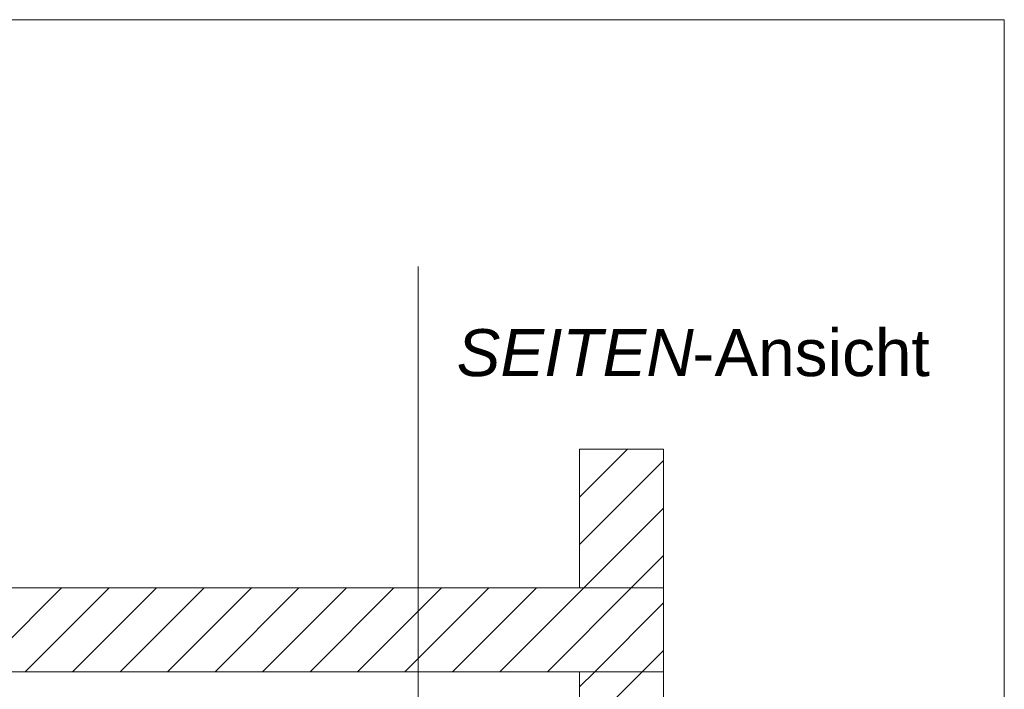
# Model space of a CAD drawing. Extents: x -720 to 300, y 62 to 1162.
# Tile 277 of 278: x 214 to 244, y 1028 to 1048. Entities that reach past the tile are written whole.
import ezdxf
from ezdxf.lldxf.tags import DXFTag

# ---------------------------------------------------------------- set-up
doc = ezdxf.new("R2010")
doc.units = 0
doc.layers.get('0').update_dxf_attribs({"lineweight": 13})
doc.layers.add('E_Detail_Beschriftung', color=7, linetype='Continuous', lineweight=13, true_color=0x009900)
doc.layers.add('E_Detail_Wandschraffur', color=7, linetype='Continuous', lineweight=5, true_color=0xc0c0c0)
doc.layers.add('E_Detail_Linie_Text_Bem', color=7, linetype='Continuous', lineweight=13)
doc.styles.get("Standard").update_dxf_attribs({"font": 'ARIALN.TTF'})
tags = doc.linetypes.add('fein_strichliert', pattern=[4, 1, -2, 1]).pattern_tags.tags
tags[8:9] = [DXFTag(74, 4), DXFTag(75, 0), DXFTag(340, '0'), DXFTag(46, 0.0), DXFTag(50, 0.0), DXFTag(44, 0.0), DXFTag(45, 0.0)]
tags[6:7] = [DXFTag(74, 4), DXFTag(75, 0), DXFTag(340, '0'), DXFTag(46, 0.0), DXFTag(50, 0.0), DXFTag(44, 0.0), DXFTag(45, 0.0)]
tags[4:5] = [DXFTag(74, 4), DXFTag(75, 0), DXFTag(340, '0'), DXFTag(46, 0.0), DXFTag(50, 0.0), DXFTag(44, 0.0), DXFTag(45, 0.0)]
tags = doc.linetypes.add('fein_strichliert-A06G942X8I', pattern=[4, 1, -2, 1]).pattern_tags.tags
tags[8:9] = [DXFTag(74, 4), DXFTag(75, 0), DXFTag(340, '0'), DXFTag(46, 0.0), DXFTag(50, 0.0), DXFTag(44, 0.0), DXFTag(45, 0.0)]
tags[6:7] = [DXFTag(74, 4), DXFTag(75, 0), DXFTag(340, '0'), DXFTag(46, 0.0), DXFTag(50, 0.0), DXFTag(44, 0.0), DXFTag(45, 0.0)]
tags[4:5] = [DXFTag(74, 4), DXFTag(75, 0), DXFTag(340, '0'), DXFTag(46, 0.0), DXFTag(50, 0.0), DXFTag(44, 0.0), DXFTag(45, 0.0)]

# ---------------------------------------------------------------- blocks, each defined once
blk = doc.blocks.new('Referenz-A06G942Y8I')
at = {"layer": 'E_Detail_Linie_Text_Bem', "linetype": 'fein_strichliert-A06G942X8I', "ltscale": 0.65}
for p, q in [((243.828, 1048.373), (181.058, 1048.373)), ((243.828, 987.057), (243.828, 1048.373)), ((226.365, 988.138), (226.365, 1041.017))]:
    blk.add_line(p, q, dxfattribs=at)
at = {"layer": 'E_Detail_Linie_Text_Bem', "linetype": 'Continuous', "ltscale": 0.13}
for p, q in [((231.175, 1035.581), (233.675, 1035.581)), ((231.175, 1031.446), (231.175, 1035.581)), ((233.675, 1035.581), (233.675, 1031.446)), ((233.675, 1031.446), (182.348, 1031.446)), ((233.675, 1031.446), (231.175, 1031.446)), ((233.675, 1028.946), (233.675, 1031.446)), ((182.348, 1028.946), (231.175, 1028.946)), ((192.74, 1028.946), (233.675, 1028.946)), ((231.175, 1028.946), (233.675, 1028.946)), ((231.175, 1017.146), (231.175, 1028.946)), ((233.675, 1028.946), (233.675, 988.946))]:
    blk.add_line(p, q, dxfattribs=at)
at = {"layer": 'E_Detail_Wandschraffur', "linetype": 'ByBlock', "ltscale": 0.13}
for p, q in [((231.175, 1034.149), (232.606, 1035.581)), ((231.3, 1031.446), (233.675, 1033.821)), ((214.658, 1028.946), (217.158, 1031.446)), ((217.486, 1028.946), (219.986, 1031.446)), ((220.315, 1028.946), (222.815, 1031.446)), ((223.143, 1028.946), (225.643, 1031.446)), ((225.972, 1028.946), (228.472, 1031.446)), ((228.8, 1028.946), (231.3, 1031.446)), ((231.629, 1028.946), (233.675, 1030.993)), ((231.175, 1028.493), (231.629, 1028.946))]:
    blk.add_line(p, q, dxfattribs=at)
at = {"layer": 'E_Detail_Wandschraffur', "linetype": 'fein_strichliert', "ltscale": 0.13}
for p, q in [((231.175, 1035.564), (231.192, 1035.581)), ((231.175, 1032.735), (233.675, 1035.235)), ((232.714, 1031.446), (233.675, 1032.407)), ((213.244, 1028.946), (215.744, 1031.446)), ((216.072, 1028.946), (218.572, 1031.446)), ((218.901, 1028.946), (221.401, 1031.446)), ((221.729, 1028.946), (224.229, 1031.446)), ((224.558, 1028.946), (227.058, 1031.446)), ((227.386, 1028.946), (229.886, 1031.446)), ((230.214, 1028.946), (232.714, 1031.446)), ((233.043, 1028.946), (233.675, 1029.578)), ((232.147, 1028.05), (233.043, 1028.946))]:
    blk.add_line(p, q, dxfattribs=at)
at = {"layer": 'E_Detail_Beschriftung', "linetype": 'Continuous', "lineweight": -2, "ltscale": 0.25, "char_height": 1.4, "attachment_point": 1}
for s, insert in [('{\\fArial|b0|i1;SEITEN}', (227.51, 1039.152)), ('{\\fArial;-Ansicht}', (234.54, 1039.152))]:
    blk.add_mtext(s, dxfattribs=dict(at, insert=insert))

msp = doc.modelspace()

# ---------------------------------------------------------------- block references
at = {"color": 8, "lineweight": 25, "ltscale": 0.25, "true_color": 0x808080}
msp.add_blockref('Referenz-A06G942Y8I', (0, 0), dxfattribs=at)

doc.saveas('drawing.dxf')
